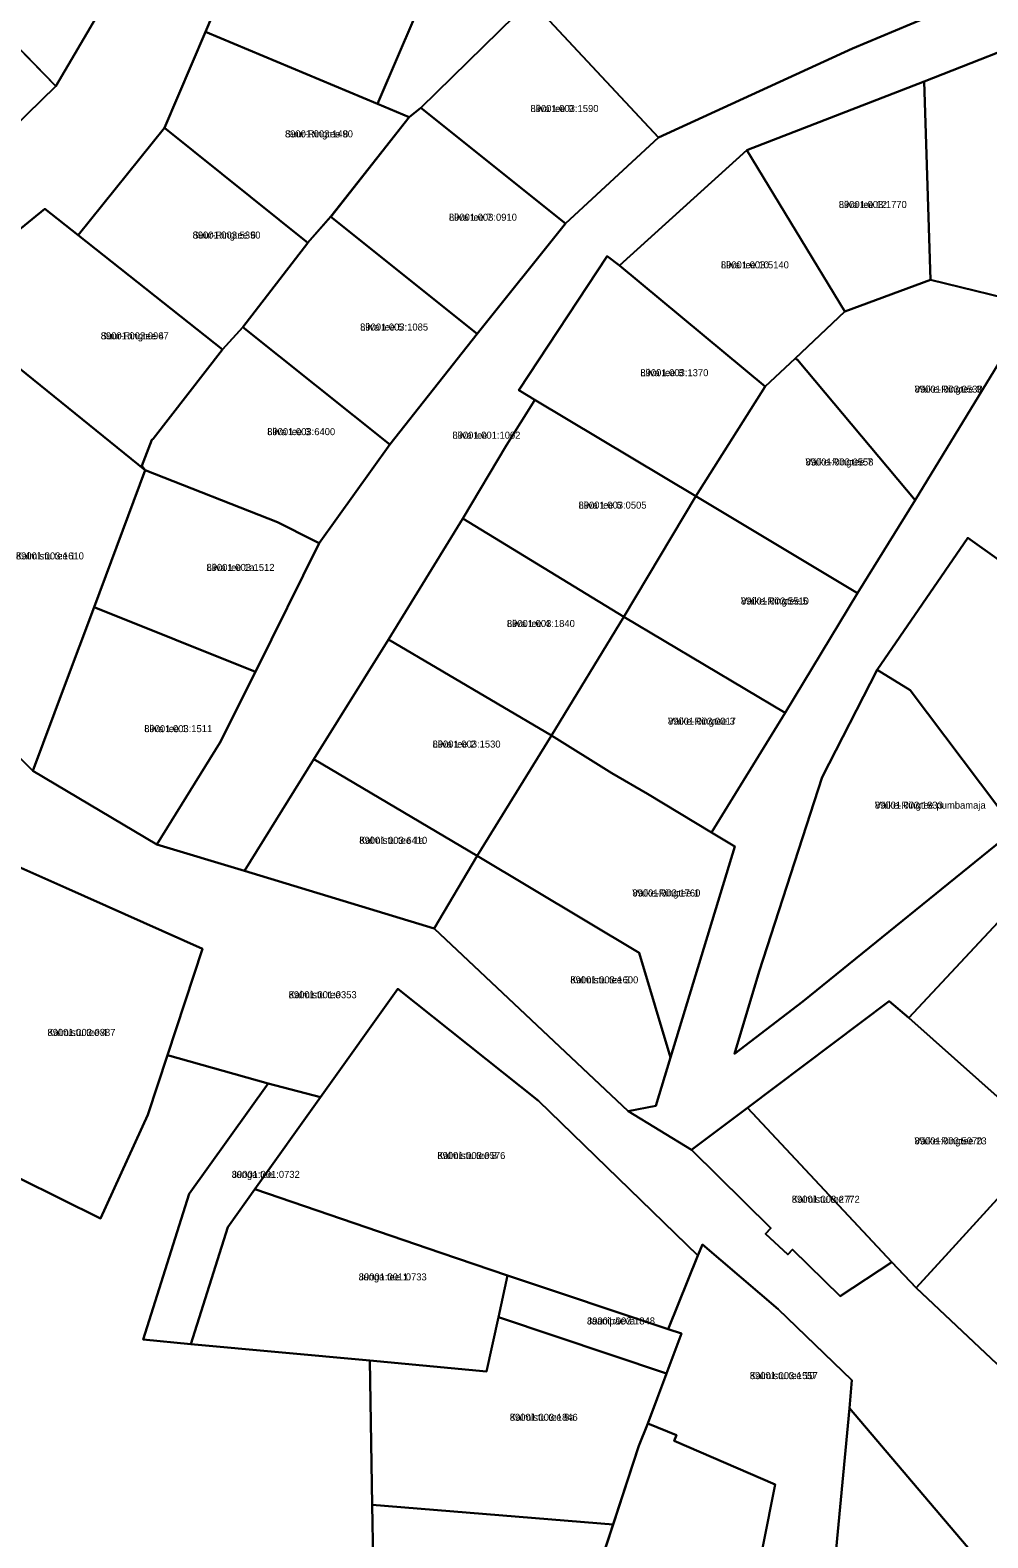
# Model space of a CAD drawing. Extents: x 526849 to 562296, y 6591741 to 6618546.
# Drawn here: x 545340.1 to 545544.4, y 6602758.1 to 6603079.7 of the extents above; entities that cross this region are included whole.
import ezdxf

# ---------------------------------------------------------------- set-up
doc = ezdxf.new("R2010")
doc.units = 0
for name, color, linetype in [('L_AADRESS', 7, 'Continuous'), ('PIIR', 7, 'Continuous'), ('TUNNUS', 7, 'Continuous')]:
    doc.layers.add(name, color=color, linetype=linetype)

msp = doc.modelspace()

# ---------------------------------------------------------------- linework, layer by layer
at = {"layer": 'PIIR'}
for points in [[(545318.59, 6603117.06), (545360.19, 6603092.65), (545345.59, 6603067.77), (545310.66, 6603103.57)], [(545536.92, 6603084.76), (545515.51, 6603075.77), (545474.17, 6603056.8), (545446.84, 6603086.04), (545439.05, 6603094.37), (545446.51, 6603105.39), (545449.12, 6603109.19), (545450.06, 6603108.72), (545463.16, 6603102.08), (545501.24, 6603083.03), (545523.84, 6603096.43), (545529.77, 6603100.04)], [(545389.21, 6603106.98), (545425.99, 6603091.56), (545414.23, 6603063.99), (545377.51, 6603079.33)], [(545420.99, 6603061.13), (545414.23, 6603063.99), (545418.95, 6603075.06), (545421.36, 6603080.7), (545425.99, 6603091.56), (545434.76, 6603087.88), (545439.05, 6603094.37), (545446.84, 6603086.04), (545423.43, 6603063.16)], [(545327.71, 6603086.11), (545345.59, 6603067.77), (545308.3, 6603031.41), (545287.9, 6603052.74)], [(545435.47, 6603014.91), (545454.31, 6603038.43), (545474.17, 6603056.8), (545515.51, 6603075.77), (545536.92, 6603084.76), (545558.36, 6603079.55), (545530.78, 6603068.73), (545493.02, 6603054.1), (545465.82, 6603029.5), (545463.21, 6603031.47), (545444.33, 6603002.89), (545447.95, 6603000.72), (545447.66, 6603000.72), (545441.75, 6602991.18), (545432.42, 6602975.55), (545416.53, 6602949.72), (545400.65, 6602924.18), (545385.8, 6602900.33), (545367.14, 6602905.95), (545380.57, 6602927.63), (545388.19, 6602942.82), (545401.76, 6602970.25), (545416.84, 6602991.34)], [(545446.84, 6603086.04), (545474.17, 6603056.8), (545454.31, 6603038.43), (545423.43, 6603063.16)], [(545377.51, 6603079.33), (545414.23, 6603063.99), (545420.99, 6603061.13), (545404.24, 6603039.92), (545399.32, 6603034.32), (545368.74, 6603058.9)], [(545530.78, 6603068.73), (545558.36, 6603079.55), (545571.32, 6603071.5), (545567.66, 6603060.38), (545554.27, 6603021.05), (545532.17, 6603026.43)], [(545530.78, 6603068.73), (545532.17, 6603026.43), (545513.89, 6603019.7), (545493.02, 6603054.1)], [(545435.47, 6603014.91), (545404.23, 6603039.91), (545420.99, 6603061.13), (545423.43, 6603063.16), (545454.31, 6603038.43)], [(545368.74, 6603058.9), (545399.32, 6603034.32), (545385.48, 6603016.36), (545381.13, 6603011.58), (545350.38, 6603035.99)], [(545493.02, 6603054.1), (545513.89, 6603019.7), (545503.29, 6603009.66), (545496.93, 6603003.65), (545465.82, 6603029.5)], [(545321.92, 6603024.25), (545343.27, 6603041.62), (545350.38, 6603035.99), (545381.13, 6603011.58), (545366.34, 6602992.49), (545366.06, 6602992.28), (545363.95, 6602986.74), (545364.66, 6602985.85), (545337.76, 6603007.57), (545331.97, 6603013.66)], [(545404.23, 6603039.91), (545435.47, 6603014.91), (545416.84, 6602991.34), (545385.48, 6603016.36), (545399.32, 6603034.32)], [(545465.82, 6603029.5), (545496.93, 6603003.65), (545482.09, 6602980.28), (545447.95, 6603000.72), (545444.33, 6603002.89), (545463.21, 6603031.47)], [(545334.63, 6603003.52), (545320.86, 6603018.02), (545318.4, 6603020.61), (545321.92, 6603024.25), (545331.97, 6603013.66), (545337.76, 6603007.57), (545364.66, 6602985.85), (545353.74, 6602956.61), (545347.52, 6602939.99), (545340.69, 6602921.71), (545309.49, 6602952.63)], [(545503.29, 6603009.66), (545513.89, 6603019.7), (545532.17, 6603026.43), (545554.27, 6603021.05), (545528.88, 6602979.43), (545503.8, 6603009.4)], [(545416.84, 6602991.34), (545401.76, 6602970.25), (545400.59, 6602970.84), (545392.87, 6602974.77), (545364.66, 6602985.85), (545363.95, 6602986.74), (545366.06, 6602992.28), (545366.34, 6602992.49), (545381.13, 6603011.58), (545385.48, 6603016.36)], [(545482.09, 6602980.28), (545496.93, 6603003.65), (545503.29, 6603009.66), (545503.8, 6603009.4), (545528.88, 6602979.43), (545516.6, 6602959.62)], [(545432.42, 6602975.55), (545441.75, 6602991.18), (545447.66, 6603000.72), (545447.95, 6603000.72), (545482.09, 6602980.28), (545466.77, 6602954.55)], [(545364.66, 6602985.85), (545392.87, 6602974.77), (545400.59, 6602970.84), (545401.76, 6602970.25), (545388.19, 6602942.82), (545353.74, 6602956.61)], [(545482.09, 6602980.28), (545516.6, 6602959.62), (545501.15, 6602934.05), (545466.77, 6602954.55)], [(545432.42, 6602975.55), (545466.77, 6602954.55), (545451.29, 6602929.2), (545416.53, 6602949.72)], [(545490.37, 6602861.31), (545504.96, 6602872.5), (545550.21, 6602909.18), (545584.93, 6602939.48), (545540.11, 6602971.37), (545520.78, 6602943.27), (545509.05, 6602920.33), (545495.63, 6602878.86)], [(545520.78, 6602943.27), (545540.11, 6602971.37), (545584.93, 6602939.48), (545550.21, 6602909.18), (545527.82, 6602938.89)], [(545353.74, 6602956.61), (545388.19, 6602942.82), (545380.57, 6602927.63), (545367.14, 6602905.95), (545340.69, 6602921.71), (545347.52, 6602939.99)], [(545501.15, 6602934.05), (545485.46, 6602908.51), (545471.78, 6602916.79), (545464.2, 6602921.21), (545451.29, 6602929.2), (545466.77, 6602954.55)], [(545416.53, 6602949.72), (545451.29, 6602929.2), (545435.48, 6602903.59), (545400.65, 6602924.18)], [(545520.78, 6602943.27), (545527.82, 6602938.89), (545550.21, 6602909.18), (545504.96, 6602872.5), (545490.37, 6602861.31), (545495.63, 6602878.86), (545509.05, 6602920.33)], [(545451.29, 6602929.2), (545464.2, 6602921.21), (545471.78, 6602916.79), (545485.46, 6602908.51), (545490.4, 6602905.52), (545476.7, 6602860.56), (545470, 6602882.86), (545435.48, 6602903.59)], [(545400.65, 6602924.18), (545435.48, 6602903.59), (545426.26, 6602888.05), (545385.8, 6602900.33)], [(545310.74, 6602920.48), (545328.44, 6602905.24), (545347.71, 6602896.75), (545376.85, 6602883.7), (545369.39, 6602861.02), (545365.2, 6602848.28), (545355.08, 6602826.18), (545337.87, 6602834.75), (545316.77, 6602824.87), (545313.51, 6602885.4)], [(545435.48, 6602903.59), (545470, 6602882.86), (545476.7, 6602860.56), (545473.56, 6602850.24), (545467.65, 6602849.1), (545426.26, 6602888.05)], [(545548.6, 6602891.54), (545578.11, 6602864.78), (545557.44, 6602842.39), (545527.54, 6602869)], [(545388.01, 6602832.42), (545402.02, 6602852.06), (545418.53, 6602875.17), (545448.55, 6602851.31), (545482.51, 6602818.28), (545476.2, 6602802.58), (545441.95, 6602814.06), (545427.73, 6602818.83)], [(545493.1, 6602849.79), (545523.38, 6602872.58), (545527.54, 6602869), (545557.44, 6602842.39), (545536.06, 6602818.98), (545529.12, 6602811.4), (545523.94, 6602816.88)], [(545365.2, 6602848.28), (545369.39, 6602861.02), (545390.88, 6602855.02), (545374.04, 6602831.47), (545364.21, 6602800.36), (545374.4, 6602799.41), (545412.53, 6602795.86), (545413.06, 6602765.12), (545413.9, 6602717.88), (545415.84, 6602608.9), (545268.87, 6602681.35), (545232.92, 6602695.37), (545235.13, 6602701.07), (545257.73, 6602757.28), (545204.27, 6602778.31), (545259.6, 6602801.24), (545316.77, 6602824.87), (545337.87, 6602834.75), (545355.08, 6602826.18)], [(545374.04, 6602831.47), (545390.88, 6602855.02), (545402.02, 6602852.06), (545388.01, 6602832.42), (545382.29, 6602824.37), (545374.4, 6602799.41), (545364.21, 6602800.36)], [(545493.1, 6602849.79), (545523.94, 6602816.88), (545512.9, 6602809.59), (545502.75, 6602819.59), (545501.7, 6602818.48), (545496.99, 6602822.91), (545498.14, 6602824.13), (545481.2, 6602840.83)], [(545536.06, 6602818.98), (545557.44, 6602842.39), (545570.7, 6602830.48), (545567.9, 6602827.84), (545567.64, 6602823.04), (545569.34, 6602822.95), (545569.16, 6602819.83), (545568.94, 6602815.63), (545568.34, 6602815.31), (545567.6, 6602815.35), (545567.38, 6602811.1), (545560.11, 6602811.5), (545546.33, 6602795.18), (545529.12, 6602811.4)], [(545412.53, 6602795.86), (545374.4, 6602799.41), (545382.29, 6602824.37), (545388.01, 6602832.42), (545427.73, 6602818.83), (545441.95, 6602814.06), (545440, 6602805.12), (545437.47, 6602793.54)], [(545483.53, 6602820.65), (545499.7, 6602806.87), (545515.39, 6602791.67), (545514.86, 6602785.74), (545511.52, 6602750.38), (545508.57, 6602742.45), (545496.35, 6602729.51), (545491.29, 6602730.46), (545499.02, 6602769.47), (545477.48, 6602778.74), (545478, 6602779.97), (545471.85, 6602782.44), (545479.07, 6602801.62), (545476.2, 6602802.58), (545482.51, 6602818.28)], [(545479.07, 6602801.62), (545475.83, 6602793.11), (545440, 6602805.12), (545441.95, 6602814.06), (545476.2, 6602802.58)], [(545475.83, 6602793.11), (545471.85, 6602782.44), (545469.97, 6602777.68), (545464.46, 6602760.93), (545413.06, 6602765.12), (545412.53, 6602795.86), (545437.47, 6602793.54), (545440, 6602805.12)], [(545546.6, 6602748.38), (545517.71, 6602720.71), (545504.4, 6602707.93), (545508.57, 6602742.45), (545511.52, 6602750.38), (545514.86, 6602785.74)], [(545471.85, 6602782.44), (545478, 6602779.97), (545477.48, 6602778.74), (545499.02, 6602769.47), (545491.29, 6602730.46), (545458.67, 6602736.68), (545459.62, 6602746.19), (545469.97, 6602777.68)], [(545464.46, 6602760.93), (545459.62, 6602746.19), (545458.67, 6602736.68), (545450.06, 6602721.15), (545450.08, 6602718.5), (545413.9, 6602717.88), (545413.06, 6602765.12)]]:
    msp.add_lwpolyline(points, close=True, dxfattribs=at)
for points in [[(545389.21, 6603106.98), (545377.51, 6603079.33), (545368.74, 6603058.9), (545350.38, 6603035.99), (545343.27, 6603041.62), (545321.92, 6603024.25)], [(545308.3, 6603031.41), (545345.59, 6603067.77), (545360.19, 6603092.65)], [(545548.6, 6602891.54), (545527.54, 6602869), (545523.38, 6602872.58), (545493.1, 6602849.79), (545481.2, 6602840.83), (545467.65, 6602849.1), (545473.56, 6602850.24), (545476.7, 6602860.56), (545490.4, 6602905.52), (545485.46, 6602908.51), (545501.15, 6602934.05), (545516.6, 6602959.62), (545528.88, 6602979.43), (545554.27, 6603021.05)], [(545309.49, 6602952.63), (545340.69, 6602921.71), (545367.14, 6602905.95), (545385.8, 6602900.33), (545426.26, 6602888.05), (545467.65, 6602849.1), (545481.2, 6602840.83), (545498.14, 6602824.13), (545496.99, 6602822.91), (545501.7, 6602818.48), (545502.75, 6602819.59), (545512.9, 6602809.59), (545523.94, 6602816.88), (545529.12, 6602811.4), (545546.33, 6602795.18)], [(545546.6, 6602748.38), (545514.86, 6602785.74), (545515.39, 6602791.67), (545499.7, 6602806.87), (545483.53, 6602820.65), (545482.51, 6602818.28), (545448.55, 6602851.31), (545418.53, 6602875.17), (545402.02, 6602852.06), (545390.88, 6602855.02), (545369.39, 6602861.02), (545376.85, 6602883.7), (545347.71, 6602896.75), (545328.44, 6602905.24)]]:
    msp.add_lwpolyline(points, dxfattribs=at)

# ---------------------------------------------------------------- texts
at = {"layer": 'L_AADRESS'}
for s, p in [('Liiva tee 9', (545446.84, 6603062.24)), ('Suur-Ringtee 8', (545394.46, 6603056.82)), ('Liiva tee 12', (545512.6, 6603041.76)), ('Liiva tee 7', (545429.44, 6603039.04)), ('Suur-Ringtee 6', (545374.75, 6603035.24)), ('Liiva tee 10', (545487.45, 6603028.88)), ('Liiva tee 5', (545410.49, 6603015.62)), ('Suur-Ringtee 4', (545355.16, 6603013.74)), ('Liiva tee 8', (545470.28, 6603005.88)), ('Väike-Ringtee 9', (545528.78, 6603002.37)), ('Liiva tee 3', (545390.67, 6602993.3)), ('Liiva tee', (545430.19, 6602992.54)), ('Väike-Ringtee 7', (545505.49, 6602986.83)), ('Liiva tee 6', (545457.09, 6602977.63)), ('Kalmistu tee 1', (545337.07, 6602966.79)), ('Liiva tee 1a', (545377.73, 6602964.34)), ('Väike-Ringtee 5', (545491.72, 6602957.17)), ('Liiva tee 4', (545441.8, 6602952.38)), ('Liiva tee 1', (545364.44, 6602929.94)), ('Väike-Ringtee 3', (545476.16, 6602931.53)), ('Liiva tee 2', (545425.95, 6602926.65)), ('Väike-Ringtee pumbamaja', (545520.29, 6602913.62)), ('Kalmistu tee 1a', (545410.31, 6602906.12)), ('Väike-Ringtee 1', (545468.57, 6602894.88)), ('Kalmistu tee 3', (545455.33, 6602876.35)), ('Kalmistu tee', (545395.25, 6602873.18)), ('Kalmistu tee 4', (545343.8, 6602865.14)), ('Väike-Ringtee 23', (545528.74, 6602841.99)), ('Kalmistu tee 8', (545426.97, 6602838.88)), ('Junga tee', (545383.12, 6602834.85)), ('Kalmistu tee 7', (545502.57, 6602829.54)), ('Junga tee 1', (545410.2, 6602812.98)), ('Jaanipäeva', (545458.89, 6602803.58)), ('Kalmistu tee 10', (545493.62, 6602791.92)), ('Kalmistu tee 8a', (545442.41, 6602783.03))]:
    msp.add_text(s, height=1.5, dxfattribs=at).set_placement(p)
at = {"layer": 'TUNNUS'}
for s, p in [('89001:003:1590', (545446.84, 6603062.24)), ('89001:003:1490', (545394.46, 6603056.82)), ('89001:003:1770', (545512.6, 6603041.76)), ('89001:003:0910', (545429.44, 6603039.04)), ('89001:003:5390', (545374.75, 6603035.24)), ('89001:003:5140', (545487.45, 6603028.88)), ('89001:003:0967', (545355.16, 6603013.74)), ('89001:003:1085', (545410.49, 6603015.62)), ('89001:003:1370', (545470.28, 6603005.88)), ('89001:003:0538', (545528.78, 6603002.37)), ('89001:003:6400', (545390.67, 6602993.3)), ('89001:001:1002', (545430.19, 6602992.54)), ('89001:003:0558', (545505.49, 6602986.83)), ('89001:003:0505', (545457.09, 6602977.63)), ('89001:003:1610', (545337.07, 6602966.79)), ('89001:003:1512', (545377.73, 6602964.34)), ('89001:003:5510', (545491.72, 6602957.17)), ('89001:003:1840', (545441.8, 6602952.38)), ('89001:003:1511', (545364.44, 6602929.94)), ('89001:003:0017', (545476.16, 6602931.53)), ('89001:003:1530', (545425.95, 6602926.65)), ('89001:003:1833', (545520.29, 6602913.62)), ('89001:003:6410', (545410.31, 6602906.12)), ('89001:003:1760', (545468.57, 6602894.88)), ('89001:003:1600', (545455.33, 6602876.35)), ('89001:001:0353', (545395.25, 6602873.18)), ('89001:003:0887', (545343.8, 6602865.14)), ('89001:003:5070', (545528.74, 6602841.99)), ('89001:003:0576', (545426.97, 6602838.88)), ('89001:001:0732', (545383.12, 6602834.85)), ('89001:003:2772', (545502.57, 6602829.54)), ('89001:001:0733', (545410.2, 6602812.98)), ('89001:003:1848', (545458.89, 6602803.58)), ('89001:003:1557', (545493.62, 6602791.92)), ('89001:003:1846', (545442.41, 6602783.03))]:
    msp.add_text(s, height=1.5, dxfattribs=at).set_placement(p)

doc.saveas('drawing.dxf')
